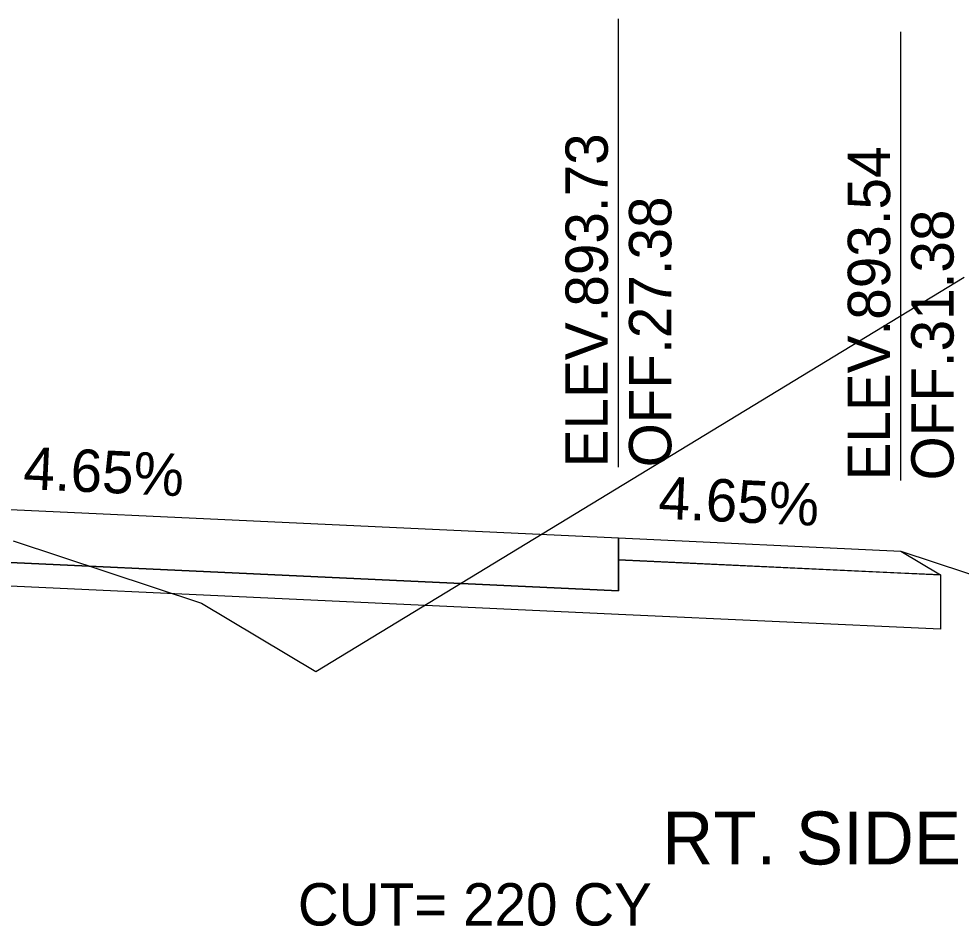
# Model space of a CAD drawing. Extents: x -4 to 359, y 0 to 1436.
# Drawn here: x 67.01 to 80.36, y 1403.19 to 1416.04 of the extents above; entities that cross this region are included whole.
import ezdxf

# ---------------------------------------------------------------- set-up
doc = ezdxf.new("R2010")
doc.units = 0
for name, color, linetype in [('XS-Existing surface-ground', 7, 'Continuous'), ('XS-Proposed Finish Grade', 7, 'Continuous'), ('XS-Proposed subsurface-aggregate layer 1', 7, 'Continuous'), ('XS-Proposed surface-ground', 7, 'Continuous'), ('XS-Proposed surface-pavement', 7, 'Continuous'), ('XS-Proposed surface-shoulder', 7, 'Continuous'), ('XS-Text-earthwork labels', 7, 'Continuous'), ('XS-Text-pavement elevation', 7, 'Continuous'), ('XS-Text-pavement slope', 7, 'Continuous'), ('XS-Text-profile report', 7, 'Continuous'), ('XS-Text-shoulder elevation', 7, 'Continuous'), ('XS-Text-shoulder slope', 7, 'Continuous'), ('XS-Text-tie offset', 7, 'Continuous')]:
    doc.layers.add(name, color=color, linetype=linetype)

msp = doc.modelspace()

# ---------------------------------------------------------------- linework, layer by layer
at = {"layer": 'XS-Existing surface-ground'}
for p, q in [((71.22, 1406.795), (80.407, 1412.381)), ((66.932, 1408.647), (69.597, 1407.764)), ((69.597, 1407.764), (71.22, 1406.795))]:
    msp.add_line(p, q, dxfattribs=at)
at = {"layer": 'XS-Proposed Finish Grade'}
for points in [[(61.506, 1409.339), (75.506, 1408.688)], [(75.506, 1408.688), (79.506, 1408.502)]]:
    msp.add_lwpolyline(points, dxfattribs=at)
at = {"layer": 'XS-Proposed subsurface-aggregate layer 1'}
for points in [[(61.506, 1408.589), (75.506, 1407.938)], [(75.506, 1407.938), (75.506, 1408.376)], [(75.506, 1408.376), (80.07, 1408.164)], [(80.07, 1407.393), (75.506, 1407.605), (61.506, 1408.255)], [(80.07, 1408.164), (80.07, 1407.393)]]:
    msp.add_lwpolyline(points, dxfattribs=at)
at = {"layer": 'XS-Proposed surface-ground'}
msp.add_lwpolyline([(79.506, 1408.502), (85.506, 1406.522), (89.506, 1406.522), (107.743, 1415.641)], dxfattribs=at)
at = {"layer": 'XS-Proposed surface-pavement'}
for points in [[(61.506, 1409.339), (75.506, 1408.688)], [(75.506, 1408.688), (75.506, 1407.938)], [(75.506, 1407.938), (61.506, 1408.589)]]:
    msp.add_lwpolyline(points, dxfattribs=at)
at = {"layer": 'XS-Proposed surface-shoulder'}
for points in [[(75.506, 1408.688), (79.506, 1408.502), (80.07, 1408.164)], [(75.506, 1408.376), (75.506, 1408.688)], [(80.07, 1408.164), (79.506, 1408.19), (75.506, 1408.376)]]:
    msp.add_lwpolyline(points, dxfattribs=at)
at = {"layer": 'XS-Text-tie offset'}
for p, q in [((75.506, 1409.688), (75.506, 1416.038)), ((79.506, 1409.502), (79.506, 1415.852))]:
    msp.add_line(p, q, dxfattribs=at)

# ---------------------------------------------------------------- texts
at = {"layer": 'XS-Text-earthwork labels'}
for s, height, p in [('RT. SIDE', 0.75, (76.127, 1404.063)), (' CUT= 220 CY           ', 0.6, (70.741, 1403.198))]:
    msp.add_text(s, height=height, dxfattribs=at).set_placement(p)
at = {"layer": 'XS-Text-pavement elevation'}
for s, p in [('ELEV.893.73', (75.356, 1409.688)), ('OFF.27.38', (76.256, 1409.688))]:
    msp.add_text(s, height=0.6, rotation=90, dxfattribs=at).set_placement(p)
at = {"layer": 'XS-Text-pavement slope'}
msp.add_text('4.65%', height=0.6, rotation=357.3396, dxfattribs=at).set_placement((67.065, 1409.381))
at = {"layer": 'XS-Text-profile report'}
for s, p in [('Pvmt_Surf_Conc_T1_R', (75.49, 1408.687)), ('Shldr_Surf_Asph_T11', (79.491, 1408.501)), ('Shldr_Surf_Asph_B111', (75.49, 1408.375)), ('Shldr_Surf_Asph_B11', (79.491, 1408.189)), ('Shldr_Surf_Asph_B21', (80.055, 1408.163)), ('Pvmt_Surf_Conc_B1_R', (75.49, 1407.937)), ('Agg_Layer_1_B11', (75.494, 1407.604)), ('Agg_Layer_1_B12', (80.058, 1407.392))]:
    msp.add_text(s, height=0.00167, dxfattribs=at).set_placement(p)
at = {"layer": 'XS-Text-shoulder elevation'}
for s, p in [('ELEV.893.54', (79.356, 1409.502)), ('OFF.31.38', (80.256, 1409.502))]:
    msp.add_text(s, height=0.6, rotation=90, dxfattribs=at).set_placement(p)
at = {"layer": 'XS-Text-shoulder slope'}
msp.add_text('4.65%', height=0.6, rotation=357.3396, dxfattribs=at).set_placement((76.065, 1408.962))

doc.saveas('drawing.dxf')
